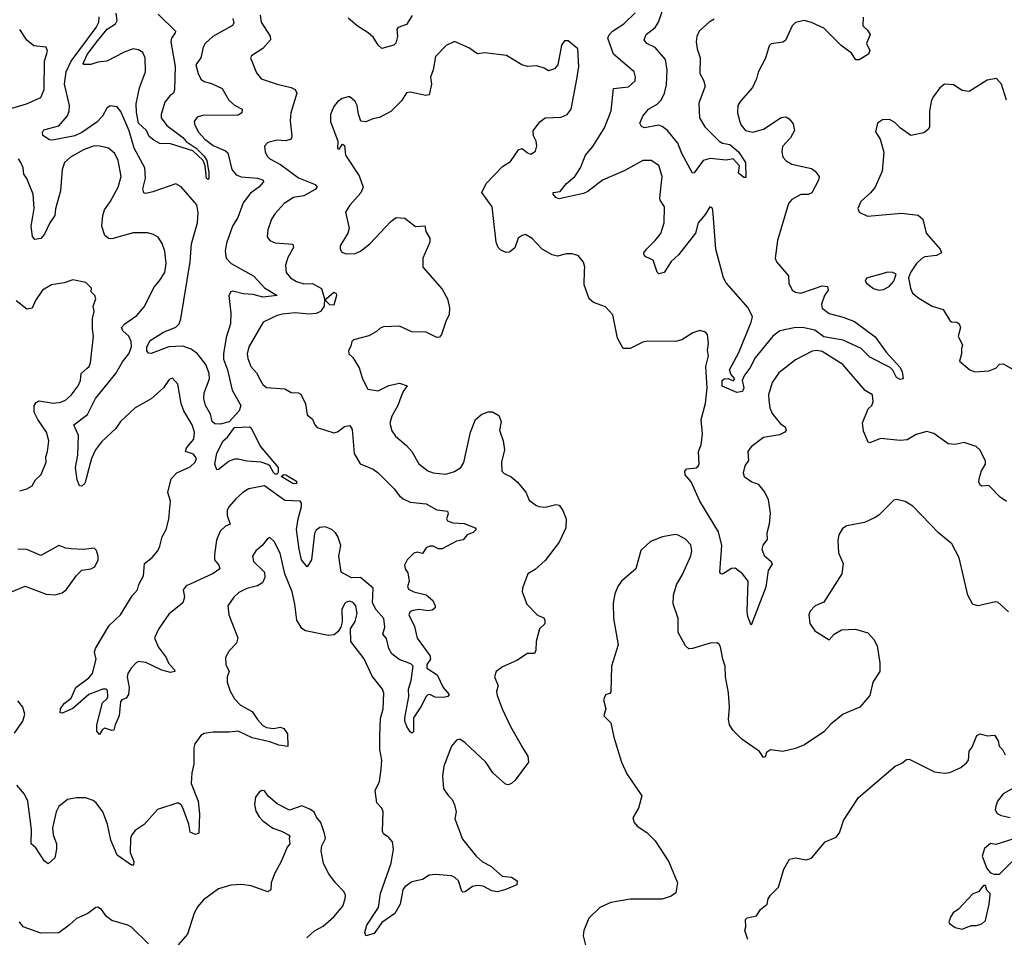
# Model space of a CAD drawing. Extents: x 1921360 to 2014538, y 768294 to 907744.
# Tile 346 of 412: x 1946795 to 1952342, y 898047 to 903219. Entities that reach past the tile are written whole.
import ezdxf

# ---------------------------------------------------------------- set-up
doc = ezdxf.new("R2010")
doc.units = 0

msp = doc.modelspace()

# ---------------------------------------------------------------- linework, layer by layer
at = {"layer": '0CON10XD'}
for points in [[(1950708, 903222), (1950680, 903205), (1950622.9, 903155), (1950609.4, 903125), (1950605.5, 903094.5), (1950610.8, 903055), (1950627.9, 903005), (1950627.5, 902915), (1950647.6, 902877.6), (1950656.4, 902845), (1950621.3, 902748.7), (1950625.4, 902665), (1950655.4, 902615.4), (1950734.7, 902534.7), (1950753.7, 902523.7), (1950795, 902514.7), (1950843.8, 902475), (1950883.8, 902415), (1950885, 902330), (1950875, 902330), (1950845, 902353.3), (1950849.4, 902395), (1950815, 902435.7), (1950775, 902428.2), (1950685, 902437.3), (1950645.7, 902425), (1950595, 902356.2), (1950585, 902353.8), (1950525.6, 902465), (1950503, 902523), (1950445, 902593.6), (1950415, 902617.3), (1950395, 902624.3), (1950315, 902609.5), (1950297.7, 902617.7), (1950289.5, 902635), (1950305.6, 902675), (1950336.9, 902715), (1950387.1, 902742.9), (1950408.8, 902765), (1950427.2, 902805), (1950439, 902851), (1950441.9, 902935), (1950433.3, 902995), (1950375, 903062.3), (1950327.5, 903085), (1950313.1, 903105), (1950323.6, 903135), (1950374.8, 903175.2), (1950394.2, 903205.8), (1950472.5, 903435)], [(1947575, 903250.8), (1947671.9, 903155), (1947671.4, 903145), (1947650.8, 903115), (1947646.3, 903093.7), (1947671.4, 902955), (1947667, 902823), (1947660.8, 902805), (1947640, 902790), (1947612.3, 902755), (1947591.8, 902685), (1947591.5, 902665), (1947623.3, 902623.3), (1947715, 902555.8), (1947733, 902533), (1947790, 902495), (1947835, 902449.5), (1947850, 902425), (1947860.4, 902355), (1947860.6, 902325), (1947855, 902317.5), (1947847.5, 902325), (1947839.5, 902395), (1947829.4, 902425), (1947769.5, 902479.5), (1947645, 902520), (1947585, 902520.8), (1947550.3, 902540.3), (1947525, 902561.2), (1947509.2, 902595), (1947465, 902635.6), (1947452.5, 902697.5), (1947451.5, 902745), (1947469.7, 902835), (1947503.7, 902925), (1947501.3, 903005), (1947488.2, 903035), (1947465, 903049.6), (1947435, 903054.7), (1947383.3, 903036.7), (1947285, 902984.5), (1947235, 902980), (1947195, 902965.7), (1947156.7, 902966.7), (1947153, 902973), (1947175, 903022.7), (1947235, 903102), (1947288.4, 903165), (1947335.1, 903194.9), (1947343.9, 903215), (1947339, 903255)], [(1951546.1, 903233.9), (1951544, 903185), (1951570.8, 903160.8), (1951585.7, 903135.7), (1951566.4, 903085), (1951584.6, 903045), (1951576, 903025), (1951525, 902993), (1951505, 902992.1), (1951480.7, 903030.7), (1951423.3, 903073.3), (1951325, 903171.5), (1951255, 903203.1), (1951215, 903214.2), (1951165, 903203.8), (1951146.2, 903185), (1951108.3, 903101.7), (1951095, 903092), (1951027.7, 903082.3), (1951017.8, 903072.2), (1950997.4, 903002.6), (1950955, 902923.3), (1950945.5, 902885), (1950923.4, 902836.6), (1950855, 902760), (1950840, 902735), (1950838.1, 902695), (1950852.5, 902642.5), (1950858.6, 902625), (1950884.3, 902595), (1950925, 902585.4), (1950985, 902602.1), (1951085, 902667.3), (1951110.8, 902670.8), (1951130.3, 902660.3), (1951153, 902633), (1951159.1, 902595), (1951137.4, 902552.6), (1951092.9, 902505), (1951088.6, 902475), (1951094.4, 902445), (1951112.9, 902422.9), (1951144.6, 902404.6), (1951255, 902380), (1951275.8, 902365), (1951298.8, 902335), (1951295.6, 902314.4), (1951257.4, 902242.6), (1951236, 902234), (1951195, 902234.5), (1951145.8, 902205), (1951126.2, 902183.8), (1951063.6, 901975), (1951051.4, 901875), (1951059.2, 901855), (1951125.7, 901775.7), (1951128, 901735), (1951147.5, 901695), (1951165, 901683.8), (1951195, 901678.6), (1951260.4, 901699.6), (1951315, 901718.2), (1951346.2, 901715), (1951348.9, 901695), (1951329.4, 901665), (1951312.5, 901615), (1951315, 901593.8), (1951355, 901562.5), (1951435, 901542.9), (1951498.3, 901518.3), (1951615, 901431.4), (1951676, 901345), (1951755, 901258.8), (1951765.8, 901235), (1951772.5, 901195), (1951755, 901190.8), (1951735, 901202.7), (1951713.2, 901243.3), (1951698, 901258), (1951585, 901317.1), (1951535, 901366.2), (1951435, 901413.1), (1951325, 901432.1), (1951275, 901469.4), (1951205, 901483.5), (1951157.9, 901482.1), (1951078, 901465), (1951038.5, 901435), (1950937.6, 901312.4), (1950908.2, 901255), (1950877.3, 901215), (1950865.9, 901185), (1950874.7, 901145), (1950866.6, 901123.4), (1950835, 901117.9), (1950753, 901153), (1950752.7, 901185), (1950763.5, 901195), (1950787.1, 901197.1), (1950815, 901184.2), (1950823.5, 901195), (1950801.8, 901221.8), (1950793.1, 901245), (1950846.1, 901343.9), (1950916.5, 901515), (1950923.2, 901545), (1950898.9, 901595), (1950775.6, 901735.6), (1950759.4, 901765), (1950716.1, 901925), (1950702, 902125), (1950697.7, 902157.7), (1950682.5, 902165), (1950657.9, 902122.1), (1950616.5, 902075), (1950602.9, 902015), (1950505.9, 901894.1), (1950464.7, 901855.3), (1950425.8, 901795), (1950395, 901786.2), (1950385.7, 901795.7), (1950362.9, 901862.9), (1950321.7, 901881.7), (1950312, 901895), (1950312, 901905), (1950325.8, 901925), (1950375.9, 901974.1), (1950406, 902014), (1950426.4, 902075), (1950427.8, 902165), (1950402.4, 902202.4), (1950400.4, 902215), (1950414.5, 902335), (1950395, 902397.5), (1950352.5, 902425), (1950305, 902425.6), (1950205, 902369.4), (1950077.5, 902315), (1949995, 902250), (1949971.1, 902238.9), (1949835, 902209.4), (1949815, 902217.1), (1949800, 902235), (1949801.2, 902245), (1949839.1, 902250.9), (1949874.6, 902295.4), (1949922.9, 902335), (1949953.8, 902385), (1949982.7, 902455), (1950024.6, 902505), (1950089.8, 902610.2), (1950126.4, 902705), (1950139.7, 902830.3), (1950225, 902840), (1950262.5, 902875), (1950264.3, 902895), (1950255.8, 902925), (1950140.6, 903025), (1950107.7, 903115), (1950115, 903134.5), (1950135, 903154.5), (1950198.1, 903195), (1950262.1, 903257.9)], [(1947262.2, 902675), (1947229.1, 902640.9), (1947145, 902582.9), (1947105, 902564.2), (1946979.3, 902539.3), (1946962.8, 902542.8), (1946926.2, 902566.2), (1946924, 902584), (1946931.3, 902598.7), (1947015, 902621.4), (1947065, 902677.5), (1947074.2, 902705), (1947074.7, 902735), (1947047.6, 902855), (1947057.6, 902925), (1947084.1, 902985.9), (1947225.2, 903175), (1947240, 903205), (1947243.1, 903235)], [(1947996.6, 903226.6), (1948001.3, 903198.7), (1947994.6, 903185.4), (1947882.2, 903125), (1947839.2, 903085), (1947828.9, 903065), (1947815.5, 903005), (1947788.1, 902965), (1947799.6, 902915), (1947815, 902884.4), (1947835, 902870.4), (1947875, 902859.6), (1947935, 902831.9), (1947973.3, 902765), (1948005, 902737.8), (1948049.2, 902715), (1948047.3, 902695), (1948025, 902681.3), (1947825, 902680), (1947795, 902669.4), (1947777.5, 902645), (1947781.2, 902625), (1947802.9, 902585), (1947838.9, 902545), (1947885, 902509.4), (1947955, 902479.1), (1947968.1, 902468.1), (1947990.5, 902375), (1948015, 902345.6), (1948042.9, 902332.9), (1948135, 902325.3), (1948165.8, 902315), (1948169.2, 902305), (1948142.9, 902275), (1948095, 902240.5), (1948053.8, 902186.2), (1948023.2, 902105), (1947993.4, 902055), (1947959.8, 901960.3), (1947952, 901915), (1947958.9, 901875), (1947985.7, 901845.8), (1948113.8, 901773.8), (1948175, 901707.5), (1948246, 901665), (1948165, 901654.6), (1948110.5, 901670.5), (1948053.3, 901673.3), (1947995, 901689.1), (1947984.6, 901685.4), (1947973.8, 901665), (1947983.8, 901565), (1947982.3, 901505), (1947957.3, 901427.3), (1947943, 901335), (1947943.9, 901305), (1947965.7, 901245), (1947991.1, 901131.1), (1948041.4, 901045), (1948031.4, 901015), (1947975, 900951.8), (1947925, 900939.4), (1947895, 900940.5), (1947879.5, 900955), (1947870, 900995), (1947842.5, 901045), (1947831.8, 901085), (1947833.7, 901116.3), (1947863.4, 901195), (1947863.2, 901225), (1947842.9, 901275), (1947796.8, 901335), (1947761.5, 901361.5), (1947715, 901378.1), (1947635, 901375.9), (1947535, 901337.8), (1947520, 901340), (1947511.9, 901351.9), (1947511.9, 901375), (1947529.5, 901410.5), (1947605, 901458.7), (1947673.7, 901486.3), (1947692.5, 901505), (1947703.3, 901533.3), (1947756.2, 901853.8), (1947763.5, 901955), (1947796, 902075), (1947800.9, 902130.9), (1947793.3, 902175), (1947705, 902276.9), (1947675, 902294.4), (1947545, 902249.1), (1947505, 902240), (1947493.6, 902243.6), (1947489.6, 902265), (1947504.2, 902325), (1947499.3, 902385), (1947440.3, 902495), (1947411.8, 902591.8), (1947365, 902702), (1947345, 902728), (1947305, 902734.2), (1947285, 902721.2), (1947262.2, 902675)], [(1948150, 903245), (1948155.3, 903205.3), (1948205.3, 903125.3), (1948207.8, 903105), (1948165, 903056.9), (1948100, 903015), (1948096.2, 903005), (1948102, 902985), (1948129.7, 902919.7), (1948155.7, 902885.7), (1948245, 902855.6), (1948325, 902837.5), (1948347.5, 902825), (1948356.7, 902805), (1948322.3, 902695), (1948318.7, 902648.7), (1948328.2, 902565), (1948323.6, 902546.4), (1948295, 902535.4), (1948245, 902539.5), (1948193.1, 902526.9), (1948174.2, 902505.8), (1948177.5, 902475), (1948189.3, 902449.3), (1948204, 902435), (1948265, 902402.5), (1948365, 902328.2), (1948459.5, 902289.5), (1948470, 902275), (1948458.8, 902261.2), (1948395, 902226.7), (1948337.7, 902217.7), (1948285, 902184), (1948233.7, 902126.3), (1948214.3, 902095), (1948193.3, 902035), (1948189.2, 901995), (1948203.3, 901975), (1948235, 901960.6), (1948334.5, 901954.5), (1948336.8, 901935), (1948305, 901878.6), (1948292.2, 901835), (1948296.5, 901795), (1948320, 901765), (1948355, 901743.9), (1948395, 901731.2), (1948445, 901732.7), (1948494.8, 901704.8), (1948512.3, 901645), (1948510.4, 901605), (1948490, 901575), (1948465, 901562.7), (1948425, 901558.9), (1948346.9, 901566.9), (1948275, 901560.3), (1948245, 901552.5), (1948166.2, 901513.8), (1948085.5, 901375), (1948076.2, 901335), (1948079.5, 901309.5), (1948097.8, 901265), (1948128.8, 901228.8), (1948149.6, 901189.6), (1948165, 901163.6), (1948185, 901145.5), (1948287.8, 901137.8), (1948325, 901118), (1948365, 901116.9), (1948378.9, 901108.9), (1948404.5, 901054.5), (1948415, 900992.5), (1948445, 900967.5), (1948458, 900935), (1948471.1, 900921.1), (1948565, 900890), (1948585, 900895.7), (1948625, 900926.5), (1948655, 900932), (1948668.9, 900908.9), (1948680, 900775), (1948714, 900715), (1948786.2, 900685), (1948815.4, 900665.4), (1948904.4, 900575), (1948934.6, 900534.6), (1948955, 900519.4), (1948995, 900499.2), (1949085, 900490), (1949145, 900456.5), (1949205, 900448.8), (1949208.6, 900435), (1949198.8, 900405), (1949204.2, 900394.2), (1949234.2, 900384.2), (1949299.1, 900379.1), (1949360, 900355), (1949366.2, 900345), (1949349.3, 900329.3)], [(1949006.7, 903243.3), (1948975, 903192.5), (1948927.5, 903175), (1948920, 903165), (1948924, 903125), (1948913.9, 903086.1), (1948902.5, 903075), (1948835, 903056), (1948815, 903076), (1948788.3, 903118.3), (1948758.6, 903145), (1948695.7, 903185), (1948645, 903226.9)], [(1946695, 902703.3), (1946833.3, 902745), (1946915, 902781.4), (1946932.5, 902825), (1946935.6, 902985), (1946952, 903042), (1946945, 903063.3), (1946875, 903071.2), (1946835, 903102.9), (1946795, 903164.6)], [(1949976.1, 901806.1), (1949978.8, 901825), (1949971.7, 901851.7), (1949940.7, 901890.7), (1949905, 901900), (1949875, 901900), (1949825, 901885.7), (1949795, 901894.4), (1949738, 901925), (1949681.2, 901985), (1949645, 902007.5), (1949625, 902002.9), (1949603, 901987), (1949585, 901932.5), (1949555, 901908.8), (1949535, 901906.2), (1949505, 901920), (1949491.2, 901935), (1949478.8, 901965), (1949456.2, 902165), (1949398.8, 902245), (1949423.8, 902295), (1949515, 902392), (1949559.8, 902420.2), (1949605, 902486.2), (1949625, 902493.3), (1949655, 902468.8), (1949675, 902462), (1949701.7, 902478.3), (1949708.8, 902508.8), (1949703.8, 902535), (1949688.8, 902565), (1949687, 902593), (1949725, 902642.5), (1949755, 902666.7), (1949845, 902668.8), (1949878.8, 902685), (1949901.2, 902715), (1949933.8, 902883.8), (1949945.8, 902955.8), (1949940, 903055), (1949885, 903100), (1949865, 903100), (1949847.5, 903075), (1949826.1, 902963.9), (1949807.3, 902942.7), (1949775, 902930), (1949750, 902945), (1949708.3, 902958.3), (1949655, 902956), (1949624.2, 902964.2), (1949537.9, 903017.9), (1949415, 903031.9), (1949375, 903025.8), (1949325, 903060), (1949245, 903096), (1949197, 903073), (1949138.3, 903011.7), (1949124.3, 902935.7), (1949110, 902895), (1949115.5, 902855), (1949102.5, 902795), (1949082.3, 902792.3), (1948995, 902811.2), (1948975, 902806), (1948945, 902761.2), (1948885, 902702), (1948821.7, 902668.3), (1948785, 902661.2), (1948745, 902643.3), (1948717, 902647), (1948703.6, 902686.4), (1948696, 902735), (1948685, 902757.5), (1948655, 902783.8), (1948645, 902783.8), (1948612.5, 902775), (1948585, 902756), (1948565, 902730), (1948546, 902685), (1948546.2, 902645), (1948586.7, 902535), (1948585, 902492.5), (1948595, 902490), (1948613, 902517), (1948625, 902510), (1948630, 902455), (1948708.3, 902338.3), (1948730.8, 902275), (1948716.3, 902243.7), (1948655.7, 902174.3), (1948631.2, 902135), (1948651.2, 902045), (1948644.2, 902015.8), (1948601.2, 901945), (1948601.2, 901925), (1948609.3, 901909.3), (1948635, 901898.8), (1948685, 901901.9), (1948715, 901914.3), (1948767.5, 901955), (1948885, 902081.2), (1948915, 902103.8), (1948965, 902100), (1949025, 902054), (1949077, 902057), (1949082.5, 902025), (1949105, 901987.5), (1949106, 901965), (1949065.6, 901875), (1949065.8, 901825), (1949175, 901701.2), (1949204.2, 901645), (1949215.7, 901595.7), (1949214.2, 901555.8), (1949196.8, 901523.2), (1949171.2, 901445), (1949159.4, 901430.6), (1949145, 901428), (1949085, 901457.5), (1949005, 901460), (1948935, 901491.4), (1948845, 901487.5), (1948825, 901481.1), (1948805, 901462), (1948762.8, 901437.2), (1948675, 901413.8), (1948666.2, 901405), (1948660.8, 901379.2), (1948646.7, 901355), (1948648.8, 901335), (1948671.2, 901315), (1948706.8, 901256.8), (1948725.8, 901195), (1948756.9, 901136.9), (1948815, 901127.3), (1948875, 901157.7), (1948935, 901171.4), (1948977.5, 901155), (1948955, 901123.3), (1948942.5, 901092.5), (1948925.7, 901045), (1948890.6, 900985), (1948880.8, 900945), (1948892.4, 900902.4), (1948912, 900872), (1948975, 900819.2), (1949005, 900786), (1949042.9, 900715), (1949095, 900675.6), (1949125, 900665.7), (1949195, 900657.8), (1949245, 900672.2), (1949280.8, 900695), (1949296.2, 900723.8), (1949334.4, 900895), (1949363.5, 900965), (1949398.8, 900995), (1949435, 901009.2), (1949458.3, 901008.3), (1949495, 900988.8), (1949508, 900955), (1949497.5, 900905), (1949518.8, 900845), (1949525.8, 900795), (1949510, 900725), (1949512, 900675), (1949525, 900660.8), (1949563.2, 900643.2), (1949598, 900615), (1949647, 900557), (1949665, 900511.2), (1949703, 900483), (1949720, 900475), (1949755, 900472), (1949815, 900486.2), (1949835, 900483.3), (1949855, 900452.5), (1949872.9, 900405), (1949872.5, 900355), (1949833.8, 900275), (1949755, 900172), (1949698.8, 900121.2), (1949657.5, 900095), (1949628, 900015), (1949626.2, 899995), (1949652, 899925), (1949712.7, 899862.7), (1949747.1, 899847.1), (1949753.8, 899835), (1949753.3, 899815), (1949724, 899785), (1949704.2, 899715), (1949703.3, 899665), (1949695, 899647.5), (1949655, 899646.7), (1949595, 899607.5), (1949515, 899571.2), (1949480, 899545), (1949470, 899515), (1949490, 899465), (1949481.2, 899435), (1949485, 899410), (1949512.9, 899335), (1949560.6, 899235), (1949634.5, 899104.5), (1949658.5, 899068.5), (1949661.8, 899035), (1949586.6, 898933.4), (1949565, 898914.1), (1949546.9, 898906.9), (1949531.1, 898911.1), (1949460.6, 898975), (1949421.9, 899035), (1949305, 899144.2), (1949275, 899164.2), (1949255, 899159.2), (1949227.5, 899125), (1949185, 899012.5), (1949176.5, 898955), (1949183.1, 898885), (1949210, 898845), (1949231.2, 898825), (1949244.3, 898794.3), (1949254.3, 898755), (1949246.2, 898715), (1949290.3, 898600.3), (1949365.8, 898505), (1949402.4, 898472.4), (1949448.3, 898448.3), (1949512.3, 898392.3), (1949565, 898386.2), (1949597.5, 898365), (1949595, 898342.5), (1949528.8, 898315), (1949485, 898303.8), (1949455, 898308.8), (1949406.1, 898336.1), (1949375, 898340), (1949345, 898334.3), (1949305, 898304.2), (1949292, 898302), (1949285, 898307.5), (1949266.7, 898365), (1949245, 898386.9), (1949225, 898394.4), (1949135, 898400.8), (1949102.7, 898397.3), (1949065, 898373.8), (1949005, 898360), (1948965, 898332), (1948953.1, 898315), (1948937.8, 898235), (1948907.6, 898182.4), (1948835, 898131.5), (1948791.4, 898068.6), (1948745, 898056.2), (1948739.4, 898075), (1948750.6, 898115), (1948815.5, 898214.5), (1948827.9, 898295), (1948887.5, 898465), (1948901.5, 898545), (1948895, 898586), (1948875, 898610.8), (1948845, 898630), (1948838, 898645), (1948843.1, 898755), (1948835, 898775.8), (1948807.1, 898805), (1948797.1, 898875), (1948821.4, 898925), (1948831.9, 898995), (1948834.5, 899045), (1948824.4, 899105), (1948823.8, 899185), (1948828.5, 899281.5), (1948842.1, 899335), (1948846.8, 899423.2), (1948838.1, 899445), (1948780, 899520), (1948735, 899617.5), (1948660.8, 899715), (1948658.8, 899785), (1948685, 899827.5), (1948697, 899873), (1948688.8, 899915), (1948675, 899933.3), (1948655, 899941.2), (1948635, 899936.2), (1948625, 899926.7), (1948610, 899895), (1948611.2, 899825), (1948603.3, 899795), (1948588.8, 899771.2), (1948567.3, 899752.7), (1948535, 899747.5), (1948405, 899774), (1948385, 899788), (1948356.4, 899835), (1948344.7, 899924.7), (1948330, 899995), (1948288.9, 900095), (1948262.1, 900212.1), (1948228.7, 900278.7), (1948205, 900300), (1948188.8, 900291.2), (1948160.8, 900255), (1948125.7, 900225), (1948106.9, 900195), (1948112.5, 900165), (1948174.2, 900105), (1948176, 900075), (1948162, 900045), (1948135, 900028.6), (1948075, 900013.5), (1948030.1, 899989.9), (1948001.9, 899965), (1947967.1, 899915), (1947973.1, 899865), (1948024, 899735), (1948016, 899705), (1947975, 899662), (1947954.4, 899625), (1947957.1, 899585), (1947976, 899545), (1947962.9, 899515), (1947964.3, 899485), (1947981.1, 899435), (1948005, 899392), (1948038.8, 899355), (1948105, 899319.4), (1948134.7, 899274.7), (1948165, 899241.5), (1948185, 899229.5), (1948225, 899224.4), (1948265, 899230.8), (1948283.3, 899225), (1948303.8, 899195), (1948306.4, 899123.6), (1948255, 899130.5), (1948205, 899150), (1948105, 899172.5), (1948025, 899210), (1947975, 899202.9), (1947885, 899204.2), (1947835, 899196.2), (1947816.1, 899183.9), (1947782.3, 899137.7), (1947776, 899115), (1947776, 899025), (1947764.2, 898975), (1947760.6, 898915), (1947801.1, 898815), (1947807.4, 898742.6), (1947805, 898634), (1947785, 898626.9), (1947755, 898640), (1947747.8, 898685), (1947715, 898776.7), (1947705, 898793.8), (1947685, 898806.2), (1947571.9, 898768.1), (1947497.1, 898682.9), (1947445, 898648.8), (1947426, 898625), (1947419.2, 898605), (1947416.9, 898525), (1947438.1, 898475), (1947435.7, 898454.3), (1947425, 898453.3), (1947345, 898510), (1947307.8, 898595), (1947290.4, 898685), (1947263.1, 898755), (1947225, 898804.4), (1947208.1, 898818.1), (1947165, 898833.3), (1947115, 898833.6), (1947063.8, 898825), (1947015.2, 898784.8), (1947000, 898755), (1946980.7, 898665), (1946983.9, 898625), (1947002.5, 898575), (1947002.9, 898545), (1946992.2, 898495), (1946955, 898460.8), (1946935, 898476), (1946885, 898550.8), (1946858.8, 898575), (1946860.6, 898655), (1946840, 898815), (1946821.4, 898855), (1946778, 898905)], [(1952353.8, 902765), (1952325.6, 902855.6), (1952297.3, 902887.3), (1952245, 902878.8), (1952143.6, 902813.6), (1952105, 902820), (1952055, 902851.2), (1952005, 902856.2), (1951978.8, 902835), (1951943.2, 902786.8), (1951930.8, 902765), (1951920, 902705), (1951920, 902615), (1951915, 902602.5), (1951887.7, 902582.3), (1951815, 902566.2), (1951757.7, 902607.7), (1951725, 902640), (1951695, 902656), (1951655, 902653.8), (1951627.5, 902635), (1951617, 902587), (1951643.3, 902545), (1951662.3, 902472.3), (1951654.3, 902365.7), (1951614.2, 902275), (1951587.6, 902242.4), (1951533.3, 902195), (1951516.7, 902155), (1951523.9, 902133.9), (1951571.7, 902111.7), (1951762.3, 902127.7), (1951857, 902117), (1951883.3, 902095), (1951902.5, 902015), (1951980, 901925), (1951987.5, 901905), (1951959.7, 901890.3), (1951895, 901883.3), (1951876.4, 901873.6), (1951846.7, 901845), (1951813.3, 901795), (1951802.5, 901765), (1951813.3, 901705), (1951825, 901677.5), (1951859.5, 901649.5), (1951935, 901603.8), (1951997.5, 901585), (1952035, 901523.3), (1952045, 901516.7), (1952075, 901514.2), (1952088, 901505), (1952094.2, 901485), (1952082, 901435), (1952106.2, 901385), (1952100, 901365), (1952101.2, 901335), (1952088.8, 901295), (1952147.5, 901245), (1952175, 901233.8), (1952255, 901240), (1952293.3, 901255), (1952315, 901276.7), (1952335, 901280), (1952396, 901246)], [(1949349.3, 900329.3), (1949315, 900316), (1949292.4, 900287.6), (1949255, 900280), (1949175, 900237.5), (1949155, 900236.4), (1949125, 900251.5), (1949105, 900252.7), (1949085, 900241.9), (1949065, 900210.8), (1949035, 900218.8), (1949015, 900213.3), (1948977.5, 900175), (1948962.5, 900145), (1948966.7, 900125), (1948981.7, 900101.7), (1948988.9, 900055), (1948980.6, 900025), (1948985, 900008.8), (1949015, 899994.6), (1949085, 899977.9), (1949121.9, 899945), (1949136.2, 899915), (1949136.2, 899903.8), (1949119.4, 899890.6), (1949095, 899886.5), (1949045.4, 899894.6), (1949010.8, 899889.2), (1948995, 899882.9), (1948987.3, 899865), (1949018.9, 899798.9), (1949035, 899733.1), (1949106.2, 899635), (1949108.8, 899615), (1949089.4, 899585), (1949089.3, 899565), (1949146, 899526), (1949180.6, 899455), (1949213.8, 899415), (1949207.5, 899405), (1949185, 899398.6), (1949135, 899400.8), (1949105, 899416), (1949095, 899413.8), (1949084, 899405), (1949055, 899346.7), (1949013.3, 899285), (1949013.3, 899205), (1949005, 899198.8), (1948995, 899206), (1948975.5, 899235), (1948964.6, 899265), (1948964.5, 899285), (1948987.1, 899405), (1948985.9, 899445.9), (1949000.7, 899495), (1949012.5, 899575), (1948997.9, 899587.9), (1948932.4, 899612.4), (1948890.8, 899645), (1948875.4, 899675), (1948861.2, 899731.2), (1948841.2, 899755), (1948852.7, 899795), (1948846.1, 899845), (1948803.2, 899893.2), (1948783, 899933), (1948785.4, 900015.4), (1948714.5, 900074.5), (1948665, 900073.3), (1948606.2, 900105), (1948592.7, 900195), (1948603.5, 900255), (1948586.6, 900306.6), (1948575, 900326.7), (1948553.6, 900345), (1948515, 900360.3), (1948485, 900357.5), (1948465, 900341.5), (1948455, 900324), (1948438.2, 900175), (1948415, 900136.2), (1948383.5, 900175), (1948369.3, 900235), (1948355.2, 900345), (1948363.2, 900405), (1948382.5, 900475), (1948382.5, 900495), (1948375.9, 900505), (1948289.4, 900509.4), (1948175, 900592.2), (1948085, 900575.5), (1948051.4, 900555), (1948012.1, 900517.9), (1947974.6, 900475.4), (1947964.4, 900455), (1947963.1, 900425), (1947980, 900375), (1947954.6, 900365.4), (1947923.6, 900336.4), (1947904.5, 900285), (1947892.1, 900205), (1947892.9, 900175), (1947916.7, 900145), (1947921.9, 900125), (1947885, 900098.5), (1947755, 900037.5), (1947732.4, 900027.6), (1947716.5, 900005), (1947723.1, 899965), (1947715, 899933.3), (1947635, 899868.8), (1947576.8, 899783.2), (1947554.2, 899735.8), (1947575.4, 899685.4), (1947620, 899625), (1947633.2, 899593.2), (1947667.1, 899555), (1947668.8, 899545), (1947645, 899540), (1947595, 899553.5), (1947505, 899597.1), (1947465, 899602), (1947451.2, 899595), (1947422.5, 899565), (1947405, 899533.3), (1947401.2, 899515), (1947412.5, 899455), (1947407.9, 899415), (1947395.5, 899395), (1947370.8, 899385), (1947362.1, 899375), (1947355.1, 899294.9), (1947332.1, 899245), (1947326, 899215), (1947315, 899213.1), (1947274.5, 899225.5), (1947261.4, 899218.6), (1947245, 899190), (1947228.7, 899208.7), (1947229.2, 899245), (1947261.2, 899368.8), (1947287, 899393), (1947291.8, 899405), (1947289.2, 899439.2), (1947282.5, 899445), (1947263.8, 899445), (1947184, 899415), (1947093.9, 899336.1), (1947035, 899310.6), (1947023.2, 899313.2), (1947024.7, 899335), (1947045, 899364.4), (1947085.6, 899395), (1947111.4, 899455), (1947185, 899510.5), (1947205.2, 899534.8), (1947225.6, 899615), (1947215.7, 899655), (1947222.2, 899675), (1947299.4, 899805), (1947363.5, 899865), (1947428.2, 899971.8), (1947459.3, 900005), (1947466.8, 900035), (1947491.9, 900085), (1947498.2, 900155), (1947541.8, 900188.2), (1947572.7, 900225), (1947585, 900252), (1947597.5, 900305), (1947620, 900345), (1947636.1, 900403.9), (1947641.3, 900468.7), (1947645.2, 900505.2), (1947628.8, 900555), (1947648.8, 900631.2), (1947680, 900665), (1947755, 900699.6), (1947782.7, 900725), (1947790.8, 900745), (1947775, 900769.6), (1947729.2, 900785), (1947735, 900805.6), (1947776.5, 900855), (1947779.6, 900895), (1947766.6, 900936.6), (1947720, 901015), (1947704.5, 901055), (1947685.7, 901165), (1947655, 901198), (1947637.9, 901192.1), (1947605.7, 901145), (1947535, 901081.4), (1947445, 901031.1), (1947363.5, 900955), (1947335.7, 900914.2), (1947255, 900840), (1947221.5, 900795), (1947199.5, 900745), (1947161.4, 900605), (1947145, 900590), (1947132, 900592), (1947118, 900625), (1947108.5, 900695), (1947123.1, 900765), (1947126.2, 900875), (1947100, 900935), (1947176.7, 900993.3), (1947223, 901085), (1947336.9, 901225), (1947375, 901291.5), (1947409.3, 901335), (1947424.7, 901375), (1947422.2, 901405), (1947409.3, 901435), (1947376.5, 901465), (1947367.8, 901485), (1947386.7, 901505), (1947455, 901551.9), (1947497.8, 901602.2), (1947550.2, 901709.8), (1947581.4, 901745), (1947611.9, 901795), (1947620, 901845), (1947611.9, 901915), (1947597.9, 901957.9), (1947575, 901992.5), (1947548, 902008), (1947515, 902017.5), (1947435, 902016.9), (1947315, 901984.7), (1947295, 901986.1), (1947275, 902002.9), (1947258.5, 902055), (1947262.5, 902115), (1947273.2, 902146.8), (1947305, 902192.2), (1947349.6, 902275), (1947367.1, 902335), (1947350.4, 902425), (1947331.1, 902465), (1947295, 902495.6), (1947246, 902506), (1947215, 902507.7), (1947154.3, 902485), (1947081.9, 902445), (1947046.5, 902415), (1947033.9, 902375), (1947024.6, 902255), (1946996.7, 902153.3), (1946992.1, 902115), (1946964.6, 902075), (1946935, 902010), (1946915, 901986.7), (1946880.8, 901980.8), (1946867, 901997), (1946860.5, 902055), (1946869.2, 902109.2), (1946877.2, 902155), (1946870.4, 902235), (1946834.7, 902324.7), (1946817.9, 902347.9), (1946813.8, 902385), (1946801.1, 902415), (1946787.5, 902435)], [(1952353.6, 900503.6), (1952318.8, 900528.8), (1952255, 900593.8), (1952215, 900590), (1952205, 900595.8), (1952198.9, 900615), (1952201.3, 900638.7), (1952213.6, 900676.4), (1952235, 900713.3), (1952235, 900730), (1952205, 900793.3), (1952182.7, 900812.7), (1952115, 900835.8), (1952065, 900825.7), (1952025, 900829.4), (1951945, 900886), (1951905, 900897.5), (1951845, 900882), (1951795, 900850.8), (1951755, 900848.1), (1951645, 900858.6), (1951585, 900834.2), (1951575, 900838.8), (1951549.5, 900899.5), (1951543, 900947), (1951574.3, 901025.7), (1951596.2, 901045), (1951603.3, 901065), (1951600, 901105), (1951558.8, 901128.8), (1951432, 901275), (1951315, 901348.8), (1951285, 901355.5), (1951259.3, 901350.7), (1951165, 901302.5), (1951071.7, 901228.3), (1951034.5, 901175), (1951013.5, 901105), (1951014.4, 901075.6), (1951021.4, 901031.4), (1951035, 901000), (1951080.5, 900940.5), (1951106.7, 900925), (1951113.3, 900905), (1951105.7, 900894.3), (1951075, 900880), (1950985, 900864.3), (1950915, 900812), (1950897.5, 900785), (1950900.5, 900735), (1950879.4, 900705), (1950871.4, 900665), (1950876.2, 900645), (1950920, 900615), (1950955, 900602), (1950992, 900555), (1951012.5, 900515), (1951022.5, 900437.5), (1951018, 900375), (1951004.1, 900325.9), (1951005, 900290), (1950982.3, 900257.7), (1950976, 900235), (1950989.5, 900199.5), (1951028.8, 900165), (1951035, 900150), (1951010.8, 900115), (1950998.5, 900021.5), (1950915, 899807.5), (1950896.5, 899855), (1950893.3, 899883.3), (1950899.1, 900055), (1950867.3, 900095), (1950825, 900127.8), (1950805, 900126.7), (1950755, 900094.2), (1950744, 900095), (1950740, 900105), (1950750.9, 900255), (1950732.7, 900332.7), (1950626.1, 900506.1), (1950577.5, 900615), (1950544.1, 900654.1), (1950541.9, 900675), (1950552.8, 900687.2), (1950606.1, 900693.9), (1950618, 900702), (1950623.5, 900715), (1950618.2, 900785), (1950635, 900823.8), (1950642.1, 900885), (1950634.2, 900965), (1950658.8, 901055), (1950667.3, 901145), (1950660.5, 901265), (1950675.6, 901325), (1950670, 901355), (1950676.2, 901395), (1950670, 901445), (1950658.3, 901458.3), (1950627, 901467), (1950587.5, 901455), (1950525, 901413.8), (1950490, 901405), (1950332.3, 901407.7), (1950305, 901401.2), (1950234.1, 901365.9), (1950195, 901366), (1950163.5, 901425), (1950135.8, 901555.8), (1950095, 901601.2), (1950027.5, 901625), (1950003.8, 901645), (1949975.8, 901725), (1949976.1, 901806.1)], [(1951635, 901694.5), (1951660.9, 901699.1), (1951693.3, 901715), (1951720, 901745), (1951732.5, 901785), (1951714.2, 901794.2), (1951685, 901795.6), (1951565, 901762.9), (1951558.6, 901745), (1951565.3, 901735), (1951605, 901703.5), (1951635, 901694.5)], [(1946795, 900564), (1946835, 900574.3), (1946865, 900591.4), (1946884, 900625), (1946915.8, 900655), (1946944.4, 900725), (1946942.7, 900755), (1946952.3, 900785), (1946958.8, 900845), (1946946.1, 900895), (1946896.5, 900965), (1946877.4, 901007.4), (1946877.1, 901045), (1946888.3, 901061.7), (1946905, 901070.6), (1946985, 901057.7), (1947027.4, 901062.6), (1947052.5, 901075), (1947085, 901102.9), (1947125, 901155.7), (1947136.9, 901185), (1947141.2, 901225), (1947175.3, 901254.7), (1947186.9, 901265), (1947194.5, 901285), (1947210.9, 901435), (1947204.3, 901475), (1947205.6, 901535), (1947214, 901575), (1947208.8, 901605), (1947223.3, 901645), (1947217.5, 901665), (1947197.5, 901685), (1947200, 901705), (1947167.7, 901737.7), (1947095, 901752.5), (1947045, 901735.8), (1946975, 901724.2), (1946924.4, 901695), (1946884.2, 901635.8), (1946865.9, 901594.1), (1946835, 901588.2), (1946775, 901634.3)], [(1948565, 901610), (1948542.5, 901612.5), (1948520, 901635), (1948520.8, 901645), (1948565, 901682.7), (1948578.6, 901675), (1948580.5, 901665), (1948565, 901610)], [(1948245, 900656.7), (1948235, 900656.7), (1948225, 900666.2), (1948204.5, 900704.5), (1948192.2, 900712.2), (1948155, 900725.6), (1948075, 900730.4), (1948025, 900742.9), (1948005, 900742.5), (1947975, 900731.4), (1947915, 900683.8), (1947905, 900682.5), (1947893.8, 900713.8), (1947905, 900776.2), (1947941.1, 900845), (1947965, 900866.9), (1948005, 900920.5), (1948090, 900925), (1948098.3, 900918.3), (1948150, 900815), (1948251.2, 900695), (1948252, 900668), (1948245, 900656.7)], [(1948355, 900604), (1948334.5, 900604.5), (1948268.8, 900645), (1948282.5, 900655), (1948295, 900654), (1948355, 900618), (1948355, 900604)], [(1952365, 899882), (1952305.7, 899935.7), (1952292.3, 899937.7), (1952195, 899916.2), (1952165, 899923.8), (1952136.2, 899975), (1952087, 900187), (1952046, 900265), (1951973.3, 900325), (1951827, 900477), (1951784.1, 900504.1), (1951735, 900514), (1951719.7, 900510.3), (1951635, 900426.7), (1951615, 900413.8), (1951555, 900386), (1951455, 900366.2), (1951429.5, 900350.5), (1951410, 900315), (1951404.2, 900285.8), (1951408.6, 900215), (1951434, 900155), (1951426, 900095), (1951325, 899936.7), (1951276.7, 899915), (1951248, 899885), (1951240, 899865), (1951246.1, 899816.1), (1951274.2, 899774.2), (1951355, 899723.3), (1951384.2, 899755.8), (1951425, 899781.2), (1951503.9, 899783.9), (1951573.6, 899763.6), (1951607.5, 899725), (1951625, 899690), (1951640, 899595), (1951640, 899545), (1951602, 899485), (1951585, 899410), (1951528.8, 899345), (1951434.2, 899305.8), (1951365, 899248.8), (1951325, 899206.2), (1951217, 899133), (1951165, 899112), (1951095, 899093.8), (1951025, 899103.3), (1951001.7, 899088.3), (1950995.6, 899064.4), (1950985, 899060), (1950963.3, 899095), (1950863.3, 899163.3), (1950813.6, 899213.6), (1950794.4, 899245), (1950787.8, 899275), (1950793.1, 899345), (1950788.9, 899425), (1950771.4, 899515), (1950770, 899575), (1950755.7, 899615.7), (1950743.9, 899683.9), (1950735, 899697.5), (1950725, 899706.7), (1950685, 899705.7), (1950585, 899674.2), (1950565, 899674), (1950545, 899690), (1950504.5, 899764.5), (1950504.6, 899844.6), (1950476.4, 899926.4), (1950478.8, 899975), (1950495.4, 900034.6), (1950528.1, 900091.9), (1950575, 900196.7), (1950581.1, 900225), (1950575, 900258.8), (1950545, 900290.8), (1950505, 900314), (1950487.3, 900317.3), (1950415.9, 900304.1), (1950348.3, 900278.3), (1950295, 900227.5), (1950265.8, 900124.2), (1950186.1, 900053.9), (1950163.8, 900025), (1950147.3, 899982.7), (1950139.1, 899930.9), (1950140.5, 899845), (1950165.8, 899695), (1950128.5, 899575), (1950125, 899430), (1950118.8, 899421.2), (1950095, 899413.3), (1950084, 899385), (1950096.2, 899335), (1950086.7, 899295), (1950125.8, 899255.8), (1950141.4, 899175), (1950184.6, 899034.6), (1950215, 898968.8), (1950300, 898845), (1950281.2, 898775), (1950249.3, 898720.7), (1950256.2, 898695), (1950274.3, 898674.3), (1950327.9, 898637.9), (1950375, 898591.2), (1950452.1, 898472.1), (1950501.2, 898355), (1950491.7, 898298.3), (1950465, 898278.8), (1950415, 898262.5), (1950235, 898262.5), (1950125, 898242.9), (1950063.3, 898215), (1950002, 898155), (1949972.5, 898085), (1949969.2, 898055), (1949982.4, 898002.4)], [(1946748.8, 899995), (1946825, 900025.6), (1946945, 899981.4), (1946995, 899978.1), (1947035, 899989.4), (1947057.5, 900005), (1947114.2, 900085.8), (1947145, 900116.7), (1947195, 900123.3), (1947217.5, 900135), (1947236.7, 900175), (1947236.4, 900196.4), (1947227, 900227), (1947215, 900240), (1947155, 900233.8), (1947085, 900237.5), (1947055, 900240.8), (1947015, 900255.6), (1946915, 900198.8), (1946835, 900232.5), (1946785, 900235.6)], [(1946765, 899198.8), (1946813.1, 899265), (1946824.5, 899305), (1946811.9, 899345), (1946785, 899380)], [(1950897.5, 898035), (1950880, 898085), (1950886.4, 898106.4), (1950883, 898147), (1950893.6, 898156.4), (1950945, 898167.5), (1950968, 898205), (1951005.8, 898234.2), (1951012.5, 898265), (1951024.2, 898285), (1951070.3, 898329.7), (1951099.1, 898430.9), (1951132.3, 898487.7), (1951165, 898496), (1951225, 898483.8), (1951255, 898493.3), (1951333.6, 898586.4), (1951395, 898612.5), (1951413.6, 898636.4), (1951421.7, 898658.3), (1951436.7, 898705), (1951521.2, 898835), (1951727.7, 899012.3), (1951765, 899028.8), (1951790.5, 899049.5), (1951805, 899052), (1951949.5, 898979.5), (1952005, 898972.5), (1952035, 898976.2), (1952097.5, 899005), (1952129.3, 899030.7), (1952140, 899045), (1952144.1, 899095.9), (1952161.7, 899118.3), (1952186.7, 899185), (1952205, 899193.8), (1952245, 899183.3), (1952286.4, 899186.4), (1952307.5, 899155), (1952312.5, 899125), (1952332.5, 899105), (1952347.5, 899075)], [(1948412.5, 898045), (1948455, 898084.4), (1948505, 898110.6), (1948565, 898161.9), (1948615, 898222.5), (1948629.4, 898265), (1948630.8, 898285), (1948622, 898305), (1948574.6, 898354.6), (1948537.5, 898405), (1948506.4, 898463.6), (1948492.5, 898535), (1948497.7, 898562.3), (1948516.9, 898605), (1948513, 898633), (1948491.2, 898695), (1948466.2, 898725), (1948453, 898753), (1948429.7, 898769.7), (1948385, 898788.1), (1948314.3, 898764.3), (1948245, 898798.8), (1948195, 898843.3), (1948173.6, 898873.6), (1948160, 898875), (1948143.3, 898865), (1948122.7, 898837.3), (1948117.5, 898795), (1948125, 898757.5), (1948145, 898726.7), (1948165, 898703.3), (1948221.7, 898661.7), (1948270, 898645), (1948310, 898625), (1948317.5, 898615), (1948312.5, 898605), (1948317.5, 898575), (1948302.5, 898555), (1948270.7, 898479.3), (1948230, 898405), (1948211.2, 898355), (1948210, 898315), (1948193.6, 898303.6), (1948098.3, 898338.3), (1948044.3, 898345.7), (1947985, 898341.4), (1947915, 898320), (1947830.9, 898259.1), (1947798.3, 898221.7), (1947777, 898183), (1947740, 898065), (1947688, 898005)], [(1952440, 898915), (1952335, 898856.7), (1952303.3, 898815), (1952293.9, 898786.1), (1952291.2, 898765), (1952302.5, 898745), (1952325, 898733.8), (1952375, 898723.3)], [(1952395, 898602.5), (1952295, 898570), (1952265, 898576.2), (1952231.2, 898548.8), (1952216.7, 898505), (1952242.5, 898435), (1952265, 898410), (1952285, 898402.5), (1952315, 898402.5), (1952385, 898472.5)], [(1952105, 898093.3), (1952155, 898113.3), (1952185, 898113.3), (1952215, 898123.3), (1952235, 898142.5), (1952257.5, 898235), (1952262.5, 898285), (1952262.5, 898295), (1952243.9, 898313.9), (1952235, 898340), (1952225, 898340), (1952196.1, 898303.9), (1952165, 898292.5), (1952083.9, 898206.1), (1952053.3, 898185), (1952040, 898165), (1952030, 898135), (1952032.5, 898125), (1952065, 898103.3), (1952105, 898093.3)], [(1947521.4, 898011.4), (1947425, 898104), (1947405, 898116), (1947315, 898141.2), (1947284.3, 898164.3), (1947255, 898203.8), (1947235, 898217.5), (1947223.9, 898216.1), (1947178.3, 898181.7), (1947115, 898153.8), (1947074, 898115), (1947015, 898072.2), (1946915, 898070), (1946815, 898107.1), (1946793.3, 898135)]]:
    msp.add_lwpolyline(points, dxfattribs=at)

doc.saveas('drawing.dxf')
